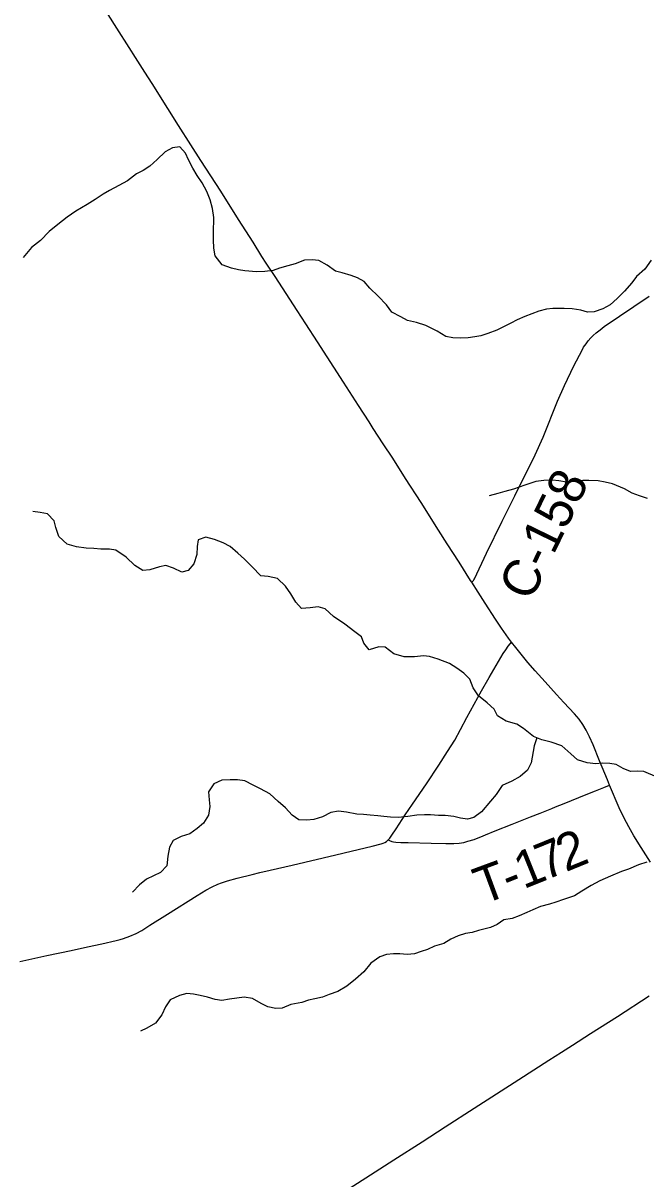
# Model space of a CAD drawing. Extents: x 0 to 1101, y 0 to 440.
# Drawn here: x 849.013 to 849.969, y 377.265 to 379.041 of the extents above; entities that cross this region are included whole.
import ezdxf

# ---------------------------------------------------------------- set-up
doc = ezdxf.new("R2010")
doc.units = 0
for name, color, linetype in [('GM_X_County_Road', 7, 'Continuous'), ('GM_X_County_Road_Text', 7, 'Continuous'), ('GM_X_Minor_River', 7, 'Continuous'), ('GM_X_State_Route', 7, 'Continuous'), ('GM_X_Township_Road', 7, 'Continuous'), ('GM_X_Township_Road_Text', 7, 'Continuous')]:
    doc.layers.add(name, color=color, linetype=linetype)

msp = doc.modelspace()

# ---------------------------------------------------------------- linework, layer by layer
at = {"layer": 'GM_X_County_Road'}
for points in [[(849.7018, 378.1815), (849.7027, 378.1824), (849.7035, 378.1832), (849.7043, 378.1842), (849.7051, 378.1854), (849.706, 378.1869), (849.7244, 378.2262), (849.7484, 378.2753), (849.7678, 378.3142), (849.799, 378.3771), (849.8113, 378.4043), (849.8337, 378.4596), (849.8443, 378.4841), (849.8587, 378.5143), (849.8712, 378.5379), (849.8737, 378.5428), (849.8774, 378.5478), (849.8808, 378.5523), (849.8845, 378.5569), (849.8881, 378.5608), (849.8931, 378.565), (849.8992, 378.5696), (849.9054, 378.5744), (849.9743, 378.6211)], [(849.4951, 377.2385), (849.5392, 377.2665), (849.582, 377.2941), (849.6255, 377.3218), (849.661, 377.3447), (849.7053, 377.3734), (849.7743, 377.4178), (849.8204, 377.4473), (849.8397, 377.4596), (849.8564, 377.4705), (849.8841, 377.4883), (849.9257, 377.5144), (849.9741, 377.5459)]]:
    msp.add_lwpolyline(points, dxfattribs=at)
at = {"layer": 'GM_X_Minor_River'}
for points in [[(849.4796, 378.6688), (849.4672, 378.6758), (849.4565, 378.6771), (849.4447, 378.6762), (849.4306, 378.6707), (849.4195, 378.6675), (849.4065, 378.6639), (849.3966, 378.6606), (849.384, 378.6589), (849.3711, 378.6584), (849.3533, 378.6598), (849.3434, 378.6615), (849.3328, 378.6639), (849.3184, 378.6691), (849.3076, 378.6829), (849.3059, 378.6951), (849.3054, 378.7076), (849.3052, 378.7182), (849.3055, 378.7421), (849.3035, 378.7558), (849.2999, 378.7691), (849.2948, 378.7821), (849.2877, 378.7955), (849.2803, 378.8063), (849.2736, 378.8177), (849.267, 378.8304), (849.2622, 378.8407), (849.2533, 378.8507), (849.2422, 378.849), (849.2311, 378.8427), (849.2184, 378.8311), (849.2072, 378.8207), (849.1972, 378.8144), (849.1869, 378.8089), (849.173, 378.7981), (849.1596, 378.7911), (849.1454, 378.7837), (849.1358, 378.7778), (849.1235, 378.7696), (849.1109, 378.7622), (849.0936, 378.7515), (849.0802, 378.7426), (849.0663, 378.7314), (849.0528, 378.7203), (849.0393, 378.7068), (849.0258, 378.696), (849.0127, 378.6807)], [(849.9772, 378.6762), (849.9675, 378.6627), (849.9551, 378.6512), (849.9478, 378.6414), (849.9362, 378.6287), (849.9253, 378.6175), (849.9142, 378.6078), (849.9034, 378.6015), (849.8897, 378.5968), (849.8798, 378.5966), (849.8692, 378.5994), (849.8563, 378.6015), (849.8438, 378.602), (849.8263, 378.6023), (849.8164, 378.601), (849.8046, 378.5981), (849.7942, 378.5941), (849.7835, 378.5897), (849.7717, 378.5846), (849.7617, 378.5794), (849.7514, 378.5746), (849.7403, 378.5691), (849.7265, 378.564), (849.7158, 378.5604), (849.7063, 378.5587), (849.6964, 378.5573), (849.6846, 378.5567), (849.6728, 378.5573), (849.6618, 378.5593), (849.6486, 378.5671), (849.6313, 378.5758), (849.6169, 378.5805), (849.6033, 378.5838), (849.5931, 378.5896), (849.5792, 378.5967), (849.571, 378.6078), (849.5579, 378.6213), (849.5455, 378.6336), (849.5366, 378.6436), (849.5264, 378.6491), (849.5166, 378.6531), (849.5026, 378.6571), (849.4927, 378.6595), (849.4796, 378.6688)], [(849.9718, 378.3105), (849.9597, 378.3141), (849.948, 378.3185), (849.9363, 378.3251), (849.9182, 378.3326), (849.9065, 378.3355), (849.8959, 378.3375), (849.8818, 378.3381), (849.8723, 378.3379), (849.8586, 378.3366), (849.8476, 378.3352), (849.8354, 378.3373), (849.8259, 378.3382), (849.8123, 378.3377), (849.8005, 378.3363), (849.7833, 378.3305), (849.7657, 378.3248), (849.7527, 378.3212), (849.742, 378.3179), (849.7287, 378.3143)], [(849.416, 378.1758), (849.4036, 378.1874), (849.3892, 378.1902), (849.3778, 378.1912), (849.3644, 378.2051), (849.3528, 378.217), (849.3423, 378.2263), (849.3307, 378.2363), (849.3201, 378.2422), (849.3069, 378.2473), (849.2936, 378.2506), (849.2814, 378.2466), (849.2801, 378.2367), (849.2795, 378.2242), (849.2751, 378.2099), (849.2662, 378.1994), (849.2567, 378.1969), (849.2435, 378.2032), (849.2318, 378.2071), (849.2222, 378.205), (849.2073, 378.2007), (849.1967, 378.1997), (849.1842, 378.2071), (849.1708, 378.2199), (849.155, 378.2307), (849.1455, 378.2324), (849.1322, 378.2326), (849.1212, 378.2332), (849.1094, 378.2337), (849.0946, 378.2358), (849.0806, 378.2399), (849.0675, 378.2518), (849.0628, 378.2656), (849.0603, 378.2758), (849.0502, 378.2866), (849.0388, 378.2887), (849.0278, 378.2904)], [(849.9864, 377.8819), (849.966, 377.8906), (849.9561, 377.8911), (849.9455, 377.8909), (849.9345, 377.8956), (849.9236, 377.9015), (849.9141, 377.9032), (849.9023, 377.9034), (849.8925, 377.9027), (849.8792, 377.9041), (849.8644, 377.9085), (849.8539, 377.9181), (849.8401, 377.9301), (849.8238, 377.9357), (849.8094, 377.9397), (849.7966, 377.9445), (849.7812, 377.9568), (849.771, 377.9635), (849.7548, 377.9683), (849.7412, 377.9761), (849.7364, 377.9864), (849.7256, 377.9964), (849.712, 378.0069), (849.7039, 378.0195), (849.6991, 378.0325), (849.6898, 378.0421), (849.6789, 378.0495), (849.6676, 378.0565), (849.6502, 378.0636), (849.637, 378.0676), (849.6275, 378.0685), (849.6138, 378.0668), (849.5978, 378.0671), (849.5819, 378.0715), (849.5688, 378.0816), (849.5593, 378.0821), (849.544, 378.0778), (849.5362, 378.0882), (849.5326, 378.0977), (849.5224, 378.1054), (849.507, 378.1171), (849.4893, 378.1287), (849.4766, 378.1407), (849.466, 378.1439), (849.4535, 378.1422), (849.4405, 378.1413), (849.4315, 378.1509), (849.4241, 378.1639), (849.416, 378.1758)], [(849.8016, 377.9426), (849.7975, 377.9304), (849.7933, 377.9039), (849.7874, 377.893), (849.7762, 377.8829), (849.7636, 377.8759), (849.7483, 377.8693), (849.7393, 377.8554), (849.7308, 377.8453), (849.7168, 377.8288), (849.7049, 377.8203), (849.6954, 377.8178), (849.6844, 377.8191), (849.6742, 377.8219), (849.6609, 377.8233), (849.651, 377.8234), (849.6385, 377.824), (849.629, 377.8241), (849.6176, 377.8236), (849.6035, 377.8215), (849.5886, 377.8202), (849.5772, 377.8204), (849.567, 377.8217), (849.5575, 377.8226), (849.5457, 377.8239), (849.5355, 377.8248), (849.5252, 377.825), (849.5093, 377.8283), (849.4972, 377.83), (849.4854, 377.8279), (849.4724, 377.8213), (849.4594, 377.8173), (849.4487, 377.816), (849.4362, 377.8165), (849.426, 377.8239), (849.4156, 377.8351), (849.4043, 377.8447), (849.3916, 377.8563), (849.3772, 377.8641), (849.3663, 377.87), (849.3531, 377.8763), (849.3421, 377.878), (849.3307, 377.8781), (849.3178, 377.8776), (849.3055, 377.8717), (849.2977, 377.8597), (849.2987, 377.8475), (849.2993, 377.8369), (849.2976, 377.8236), (849.2898, 377.8116), (849.2801, 377.8031), (849.2686, 377.7949), (849.2556, 377.7909), (849.2434, 377.785), (849.2375, 377.7745), (849.235, 377.7609), (849.2336, 377.7461), (849.2236, 377.7356), (849.2129, 377.7305), (849.2025, 377.7253), (849.1914, 377.7168), (849.1805, 377.7056)], [(849.9706, 377.7513), (849.958, 377.7473), (849.9424, 377.7407), (849.932, 377.7371), (849.9148, 377.7301), (849.8984, 377.7228), (849.8853, 377.7154), (849.8711, 377.7069), (849.8596, 377.6999), (849.8428, 377.6941), (849.831, 377.6901), (849.8214, 377.6872), (849.8073, 377.6836), (849.7958, 377.6785), (849.7862, 377.6741), (849.7744, 377.669), (849.7641, 377.665), (849.7511, 377.6629), (849.7407, 377.6558), (849.7304, 377.6511), (849.7121, 377.6464), (849.7025, 377.6435), (849.6922, 377.6418), (849.6812, 377.6382), (849.6697, 377.6334), (849.6589, 377.6264), (849.6448, 377.6224), (849.6341, 377.6173), (849.6242, 377.6144), (849.6138, 377.6108)], [(849.6138, 377.6108), (849.6024, 377.6094), (849.5914, 377.6107), (849.5815, 377.6105), (849.5709, 377.6095), (849.5606, 377.6059), (849.5467, 377.5963), (849.5359, 377.5832), (849.5235, 377.5716), (849.5097, 377.5612), (849.4963, 377.5527), (849.4829, 377.5483), (849.4726, 377.5439), (849.4607, 377.5415), (849.4512, 377.5393), (849.4409, 377.5361), (849.4237, 377.5326), (849.4107, 377.5274), (849.4008, 377.5268), (849.3887, 377.5293), (849.3785, 377.5344), (849.365, 377.5418), (849.3525, 377.5443), (849.3296, 377.5409), (849.3182, 377.5388), (849.3079, 377.5404), (849.2958, 377.544), (849.2848, 377.5465), (849.2746, 377.5489), (849.264, 377.5495), (849.2529, 377.5466), (849.2388, 377.54), (849.2314, 377.5291), (849.2258, 377.5171), (849.2161, 377.5039), (849.2027, 377.4962), (849.1931, 377.4918)]]:
    msp.add_lwpolyline(points, dxfattribs=at)
at = {"layer": 'GM_X_State_Route'}
msp.add_lwpolyline([(849.9762, 377.7517), (849.9619, 377.7742), (849.9507, 377.7921), (849.9429, 377.8056), (849.9359, 377.8189), (849.9283, 377.8352), (849.9136, 377.87), (849.9102, 377.8782), (849.8979, 377.9074), (849.8881, 377.9316), (849.8828, 377.9441), (849.8778, 377.9541), (849.8724, 377.963), (849.8667, 377.971), (849.8595, 377.9795), (849.8433, 377.997), (849.8318, 378.0093), (849.8145, 378.0284), (849.7991, 378.0454), (849.7881, 378.0582), (849.7693, 378.0814), (849.763, 378.0896), (849.7583, 378.0957), (849.7475, 378.1109), (849.7382, 378.1249), (849.7223, 378.1493), (849.7115, 378.1661), (849.7018, 378.1815), (849.6999, 378.1844), (849.6823, 378.2122), (849.6642, 378.2405), (849.6509, 378.2615), (849.624, 378.304), (849.6003, 378.3412), (849.5804, 378.372), (849.5657, 378.3943), (849.5506, 378.4178), (849.5442, 378.4278), (849.5277, 378.4533), (849.5049, 378.4889), (849.4648, 378.551), (849.4469, 378.5786), (849.4338, 378.599), (849.3999, 378.6511), (849.3863, 378.6719), (849.3795, 378.6823), (849.3662, 378.704), (849.3438, 378.7391), (849.3162, 378.7826), (849.3011, 378.8062), (849.2859, 378.8296), (849.2705, 378.8537), (849.2514, 378.8835), (849.2352, 378.9093), (849.2107, 378.9481), (849.1997, 378.9655), (849.1854, 378.9879), (849.1756, 379.0031), (849.1567, 379.033), (849.1433, 379.0538)], dxfattribs=at)
at = {"layer": 'GM_X_Township_Road'}
for points in [[(849.5732, 377.7856), (849.5758, 377.7886), (849.579, 377.7932), (849.5856, 377.8025), (849.5994, 377.824), (849.6108, 377.8408), (849.6321, 377.8718), (849.6513, 377.9004), (849.6648, 377.9213), (849.6757, 377.939), (849.6846, 377.9551), (849.6944, 377.9738), (849.7166, 378.0146), (849.7284, 378.0352), (849.7503, 378.0721), (849.7541, 378.0779), (849.7579, 378.0833), (849.7609, 378.0869), (849.763, 378.0896)], [(849.5732, 377.7856), (849.5756, 377.7846), (849.5789, 377.7832), (849.5815, 377.7825), (849.5852, 377.782), (849.5927, 377.7819), (849.6042, 377.7819), (849.6396, 377.7808), (849.662, 377.7803), (849.6743, 377.7801), (849.6824, 377.7808), (849.6895, 377.7819), (849.696, 377.7836), (849.7054, 377.7865), (849.7191, 377.7921), (849.7231, 377.7936), (849.7376, 377.7994), (849.7641, 377.8099), (849.7919, 377.8209), (849.8068, 377.827), (849.8247, 377.8342), (849.8304, 377.8365), (849.8437, 377.8417), (849.8778, 377.8553), (849.8921, 377.8611), (849.9047, 377.8663), (849.9136, 377.87)], [(849.0077, 377.5987), (849.0492, 377.6079), (849.0867, 377.616), (849.1117, 377.6213), (849.1339, 377.626), (849.1556, 377.631), (849.1617, 377.6327), (849.167, 377.6342), (849.1768, 377.6377), (849.1863, 377.6417), (849.195, 377.6467), (849.2075, 377.6547), (849.2343, 377.6716), (849.2801, 377.7003), (849.2934, 377.7083), (849.3033, 377.7137), (849.3118, 377.7176), (849.3176, 377.7199), (849.3265, 377.7228), (849.3416, 377.7269), (849.3645, 377.7326), (849.3765, 377.7356), (849.3923, 377.7392), (849.4261, 377.7471), (849.4933, 377.7628), (849.5168, 377.7684), (849.5488, 377.7763), (849.5626, 377.7798), (849.566, 377.7808), (849.5685, 377.7818), (849.5708, 377.7832), (849.5732, 377.7856)]]:
    msp.add_lwpolyline(points, dxfattribs=at)

# ---------------------------------------------------------------- texts
at = {"layer": 'GM_X_County_Road_Text'}
msp.add_text('C-158', height=0.05682, rotation=64.0511, dxfattribs=at).set_placement((849.7922, 378.1503))
at = {"layer": 'GM_X_Township_Road_Text'}
for s, rotation, p in [('2', 22.214, (849.846, 377.7359)), ('7', 22.1397, (849.8137, 377.7228)), ('1', 21.9157, (849.7813, 377.7097)), ('T', 20.2701, (849.7183, 377.6859)), ('-', 21.5064, (849.7594, 377.7011))]:
    msp.add_text(s, height=0.0568, rotation=rotation, dxfattribs=at).set_placement(p)

doc.saveas('drawing.dxf')
